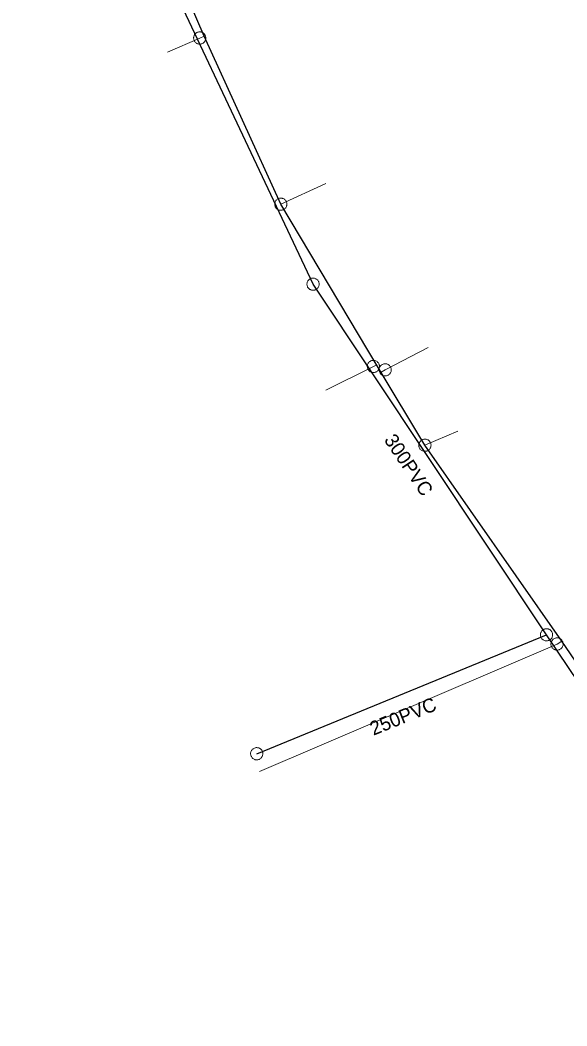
# Model space of a CAD drawing. Extents: x -741806 to -738704, y -1059275 to -1055387.
# Drawn here: x -740578.2 to -740539.1, y -1057194.7 to -1057122.5 of the extents above; entities that cross this region are included whole.
import ezdxf

# ---------------------------------------------------------------- set-up
doc = ezdxf.new("R2010")
doc.units = 0
doc.header["$LTSCALE"] = 0.4
for name, color, linetype, lineweight in [('2', 7, 'Continuous', 25), ('21', 7, 'Continuous', 13), ('3', 7, 'Continuous', 13), ('51', 7, 'Continuous', 13), ('52', 7, 'Continuous', 25)]:
    doc.layers.add(name, color=color, linetype=linetype, lineweight=lineweight)
doc.layers.add('5', color=7, linetype='Continuous')

msp = doc.modelspace()

# ---------------------------------------------------------------- linework, layer by layer
at = {"layer": '2'}
for p, q in [((-740557.252, -1057141.476), (-740578.243, -1057096.926)), ((-740527.879, -1057185.53), (-740540.52, -1057166.61))]:
    msp.add_line(p, q, dxfattribs=at)
msp.add_lwpolyline([(-740561.289, -1057175.139), (-740540.52, -1057166.61), (-740557.252, -1057141.476)], dxfattribs=at)
at = {"layer": '21'}
for p, q in [((-740559.561, -1057135.74), (-740556.335, -1057134.256)), ((-740549.234, -1057153.017), (-740546.866, -1057152.017))]:
    msp.add_line(p, q, dxfattribs=at)
for points in [[(-740565.054, -1057123.703), (-740565.373, -1057123.825), (-740567.677, -1057124.852)], [(-740552.37, -1057147.794), (-740552.083, -1057147.615), (-740549, -1057146.007)], [(-740552.698, -1057147.247), (-740552.93, -1057147.375), (-740556.337, -1057149.075)], [(-740539.423, -1057167.064), (-740539.767, -1057167.273), (-740561.1, -1057176.404)]]:
    msp.add_lwpolyline(points, dxfattribs=at)
at = {"layer": '3'}
for points in [[(-740557.494, -1057141.111), (-740557.53, -1057141.138), (-740557.563, -1057141.169), (-740557.594, -1057141.204), (-740557.62, -1057141.24), (-740557.643, -1057141.281), (-740557.661, -1057141.323), (-740557.674, -1057141.366), (-740557.684, -1057141.411), (-740557.687, -1057141.457), (-740557.687, -1057141.502), (-740557.682, -1057141.548), (-740557.672, -1057141.593), (-740557.657, -1057141.636), (-740557.639, -1057141.678), (-740557.615, -1057141.717), (-740557.588, -1057141.755), (-740557.556, -1057141.788), (-740557.523, -1057141.818), (-740557.485, -1057141.844), (-740557.444, -1057141.867), (-740557.403, -1057141.885), (-740557.36, -1057141.898), (-740557.314, -1057141.908), (-740557.269, -1057141.912), (-740557.223, -1057141.912), (-740557.177, -1057141.905), (-740557.133, -1057141.896), (-740557.089, -1057141.881), (-740557.047, -1057141.862), (-740557.008, -1057141.838), (-740556.972, -1057141.812), (-740556.938, -1057141.781), (-740556.907, -1057141.746), (-740556.881, -1057141.708), (-740556.859, -1057141.669), (-740556.84, -1057141.627), (-740556.827, -1057141.583), (-740556.818, -1057141.538), (-740556.814, -1057141.493), (-740556.814, -1057141.447), (-740556.819, -1057141.402), (-740556.829, -1057141.357), (-740556.844, -1057141.313), (-740556.863, -1057141.272), (-740556.886, -1057141.233), (-740556.914, -1057141.195), (-740556.944, -1057141.162), (-740556.979, -1057141.132), (-740557.017, -1057141.105), (-740557.057, -1057141.083), (-740557.099, -1057141.065), (-740557.142, -1057141.051), (-740557.187, -1057141.042), (-740557.232, -1057141.038), (-740557.279, -1057141.038), (-740557.325, -1057141.044), (-740557.368, -1057141.054), (-740557.413, -1057141.069), (-740557.454, -1057141.088), (-740557.493, -1057141.11)], [(-740540.762, -1057166.245), (-740540.798, -1057166.273), (-740540.832, -1057166.303), (-740540.862, -1057166.338), (-740540.888, -1057166.375), (-740540.911, -1057166.415), (-740540.929, -1057166.458), (-740540.942, -1057166.501), (-740540.952, -1057166.546), (-740540.955, -1057166.592), (-740540.955, -1057166.637), (-740540.95, -1057166.683), (-740540.94, -1057166.728), (-740540.925, -1057166.771), (-740540.906, -1057166.813), (-740540.882, -1057166.852), (-740540.855, -1057166.889), (-740540.824, -1057166.922), (-740540.79, -1057166.953), (-740540.752, -1057166.979), (-740540.712, -1057167.001), (-740540.67, -1057167.019), (-740540.627, -1057167.033), (-740540.581, -1057167.042), (-740540.536, -1057167.046), (-740540.49, -1057167.045), (-740540.445, -1057167.039), (-740540.4, -1057167.03), (-740540.356, -1057167.015), (-740540.315, -1057166.996), (-740540.275, -1057166.972), (-740540.239, -1057166.945), (-740540.206, -1057166.915), (-740540.175, -1057166.88), (-740540.149, -1057166.842), (-740540.126, -1057166.803), (-740540.108, -1057166.76), (-740540.095, -1057166.717), (-740540.086, -1057166.671), (-740540.082, -1057166.626), (-740540.082, -1057166.581), (-740540.088, -1057166.535), (-740540.097, -1057166.49), (-740540.112, -1057166.447), (-740540.131, -1057166.405), (-740540.155, -1057166.366), (-740540.182, -1057166.329), (-740540.213, -1057166.295), (-740540.247, -1057166.265), (-740540.285, -1057166.239), (-740540.326, -1057166.217), (-740540.367, -1057166.199), (-740540.411, -1057166.184), (-740540.456, -1057166.176), (-740540.501, -1057166.172), (-740540.548, -1057166.172), (-740540.593, -1057166.178), (-740540.637, -1057166.188), (-740540.681, -1057166.203), (-740540.722, -1057166.222), (-740540.762, -1057166.244)]]:
    msp.add_lwpolyline(points, dxfattribs=at)
msp.add_lwpolyline([(-740560.883, -1057174.973), (-740560.903, -1057174.932), (-740560.927, -1057174.893), (-740560.955, -1057174.856), (-740560.986, -1057174.823), (-740561.021, -1057174.793), (-740561.058, -1057174.767), (-740561.099, -1057174.745), (-740561.141, -1057174.727), (-740561.185, -1057174.715), (-740561.229, -1057174.706), (-740561.275, -1057174.702), (-740561.321, -1057174.703), (-740561.366, -1057174.709), (-740561.411, -1057174.719), (-740561.454, -1057174.735), (-740561.496, -1057174.754), (-740561.535, -1057174.779), (-740561.571, -1057174.805), (-740561.605, -1057174.837), (-740561.634, -1057174.872), (-740561.66, -1057174.91), (-740561.682, -1057174.949), (-740561.7, -1057174.992), (-740561.713, -1057175.036), (-740561.722, -1057175.081), (-740561.725, -1057175.127), (-740561.724, -1057175.172), (-740561.718, -1057175.218), (-740561.708, -1057175.263), (-740561.692, -1057175.306), (-740561.673, -1057175.347), (-740561.65, -1057175.386), (-740561.621, -1057175.423), (-740561.589, -1057175.456), (-740561.556, -1057175.486), (-740561.518, -1057175.512), (-740561.478, -1057175.533), (-740561.435, -1057175.551), (-740561.392, -1057175.564), (-740561.347, -1057175.573), (-740561.301, -1057175.577), (-740561.255, -1057175.576), (-740561.21, -1057175.57), (-740561.165, -1057175.56), (-740561.122, -1057175.544), (-740561.08, -1057175.525), (-740561.041, -1057175.501), (-740561.005, -1057175.473), (-740560.972, -1057175.441), (-740560.942, -1057175.406), (-740560.916, -1057175.369), (-740560.893, -1057175.329), (-740560.876, -1057175.287), (-740560.863, -1057175.243), (-740560.855, -1057175.198), (-740560.851, -1057175.152), (-740560.852, -1057175.107), (-740560.858, -1057175.061), (-740560.868, -1057175.016)], close=True, dxfattribs=at)
at = {"layer": '51'}
for points in [[(-740565.781, -1057123.979), (-740565.763, -1057124.02), (-740565.741, -1057124.06), (-740565.714, -1057124.098), (-740565.684, -1057124.131), (-740565.65, -1057124.162), (-740565.613, -1057124.19), (-740565.573, -1057124.212), (-740565.531, -1057124.232), (-740565.488, -1057124.245), (-740565.443, -1057124.255), (-740565.398, -1057124.26), (-740565.351, -1057124.261), (-740565.306, -1057124.256), (-740565.261, -1057124.247), (-740565.218, -1057124.233), (-740565.175, -1057124.214), (-740565.136, -1057124.192), (-740565.099, -1057124.165), (-740565.065, -1057124.134), (-740565.034, -1057124.1), (-740565.007, -1057124.063), (-740564.983, -1057124.024), (-740564.965, -1057123.982), (-740564.951, -1057123.939), (-740564.941, -1057123.893), (-740564.936, -1057123.848), (-740564.936, -1057123.803), (-740564.941, -1057123.756), (-740564.95, -1057123.712), (-740564.964, -1057123.668), (-740564.982, -1057123.627), (-740565.005, -1057123.587), (-740565.032, -1057123.549), (-740565.062, -1057123.516), (-740565.096, -1057123.485), (-740565.133, -1057123.457), (-740565.173, -1057123.435), (-740565.214, -1057123.415), (-740565.258, -1057123.402), (-740565.302, -1057123.392), (-740565.348, -1057123.387), (-740565.394, -1057123.386), (-740565.439, -1057123.392), (-740565.484, -1057123.4), (-740565.528, -1057123.415), (-740565.57, -1057123.433), (-740565.61, -1057123.456), (-740565.647, -1057123.482), (-740565.681, -1057123.513), (-740565.712, -1057123.547), (-740565.739, -1057123.584), (-740565.762, -1057123.623), (-740565.78, -1057123.665), (-740565.795, -1057123.708), (-740565.805, -1057123.754), (-740565.81, -1057123.799), (-740565.81, -1057123.844), (-740565.805, -1057123.891), (-740565.796, -1057123.935), (-740565.782, -1057123.978)], [(-740559.784, -1057135.364), (-740559.822, -1057135.389), (-740559.857, -1057135.418), (-740559.889, -1057135.451), (-740559.917, -1057135.486), (-740559.941, -1057135.525), (-740559.962, -1057135.567), (-740559.977, -1057135.61), (-740559.989, -1057135.654), (-740559.995, -1057135.699), (-740559.997, -1057135.745), (-740559.994, -1057135.791), (-740559.987, -1057135.836), (-740559.974, -1057135.88), (-740559.957, -1057135.923), (-740559.935, -1057135.963), (-740559.91, -1057136.002), (-740559.881, -1057136.037), (-740559.848, -1057136.068), (-740559.812, -1057136.096), (-740559.773, -1057136.121), (-740559.732, -1057136.141), (-740559.689, -1057136.157), (-740559.644, -1057136.168), (-740559.599, -1057136.175), (-740559.553, -1057136.176), (-740559.507, -1057136.173), (-740559.463, -1057136.166), (-740559.418, -1057136.153), (-740559.376, -1057136.136), (-740559.335, -1057136.115), (-740559.298, -1057136.089), (-740559.263, -1057136.06), (-740559.23, -1057136.027), (-740559.202, -1057135.992), (-740559.178, -1057135.953), (-740559.157, -1057135.911), (-740559.142, -1057135.868), (-740559.13, -1057135.824), (-740559.124, -1057135.779), (-740559.122, -1057135.733), (-740559.125, -1057135.687), (-740559.133, -1057135.642), (-740559.146, -1057135.598), (-740559.162, -1057135.555), (-740559.184, -1057135.515), (-740559.209, -1057135.476), (-740559.239, -1057135.442), (-740559.271, -1057135.41), (-740559.308, -1057135.381), (-740559.347, -1057135.357), (-740559.388, -1057135.337), (-740559.43, -1057135.321), (-740559.475, -1057135.31), (-740559.52, -1057135.303), (-740559.566, -1057135.302), (-740559.612, -1057135.305), (-740559.656, -1057135.312), (-740559.701, -1057135.325), (-740559.743, -1057135.342), (-740559.783, -1057135.363)], [(-740553.312, -1057147.585), (-740553.289, -1057147.623), (-740553.261, -1057147.659), (-740553.229, -1057147.693), (-740553.195, -1057147.722), (-740553.156, -1057147.748), (-740553.116, -1057147.77), (-740553.073, -1057147.787), (-740553.03, -1057147.8), (-740552.984, -1057147.807), (-740552.939, -1057147.811), (-740552.893, -1057147.809), (-740552.847, -1057147.804), (-740552.803, -1057147.793), (-740552.76, -1057147.777), (-740552.719, -1057147.757), (-740552.68, -1057147.733), (-740552.644, -1057147.705), (-740552.611, -1057147.673), (-740552.581, -1057147.638), (-740552.556, -1057147.599), (-740552.534, -1057147.559), (-740552.516, -1057147.517), (-740552.504, -1057147.473), (-740552.496, -1057147.428), (-740552.493, -1057147.382), (-740552.494, -1057147.336), (-740552.5, -1057147.292), (-740552.511, -1057147.246), (-740552.527, -1057147.204), (-740552.547, -1057147.162), (-740552.571, -1057147.124), (-740552.599, -1057147.088), (-740552.631, -1057147.054), (-740552.665, -1057147.025), (-740552.703, -1057146.999), (-740552.744, -1057146.977), (-740552.786, -1057146.961), (-740552.83, -1057146.947), (-740552.875, -1057146.94), (-740552.921, -1057146.936), (-740552.967, -1057146.938), (-740553.013, -1057146.944), (-740553.057, -1057146.955), (-740553.1, -1057146.97), (-740553.141, -1057146.99), (-740553.18, -1057147.014), (-740553.216, -1057147.043), (-740553.249, -1057147.074), (-740553.279, -1057147.11), (-740553.304, -1057147.148), (-740553.326, -1057147.188), (-740553.344, -1057147.23), (-740553.356, -1057147.274), (-740553.364, -1057147.319), (-740553.367, -1057147.365), (-740553.366, -1057147.411), (-740553.36, -1057147.456), (-740553.349, -1057147.501), (-740553.333, -1057147.544), (-740553.313, -1057147.584)], [(-740551.712, -1057147.384), (-740551.737, -1057147.346), (-740551.767, -1057147.312), (-740551.801, -1057147.28), (-740551.837, -1057147.253), (-740551.876, -1057147.229), (-740551.918, -1057147.209), (-740551.961, -1057147.195), (-740552.006, -1057147.184), (-740552.051, -1057147.179), (-740552.097, -1057147.178), (-740552.142, -1057147.182), (-740552.188, -1057147.191), (-740552.232, -1057147.204), (-740552.274, -1057147.222), (-740552.314, -1057147.244), (-740552.352, -1057147.27), (-740552.386, -1057147.3), (-740552.417, -1057147.333), (-740552.444, -1057147.371), (-740552.468, -1057147.41), (-740552.487, -1057147.452), (-740552.503, -1057147.494), (-740552.513, -1057147.539), (-740552.519, -1057147.584), (-740552.519, -1057147.631), (-740552.515, -1057147.677), (-740552.507, -1057147.721), (-740552.493, -1057147.765), (-740552.475, -1057147.807), (-740552.453, -1057147.848), (-740552.427, -1057147.884), (-740552.397, -1057147.919), (-740552.363, -1057147.951), (-740552.327, -1057147.978), (-740552.288, -1057148.001), (-740552.246, -1057148.021), (-740552.203, -1057148.036), (-740552.158, -1057148.047), (-740552.113, -1057148.051), (-740552.067, -1057148.052), (-740552.021, -1057148.049), (-740551.976, -1057148.04), (-740551.933, -1057148.026), (-740551.89, -1057148.009), (-740551.85, -1057147.987), (-740551.812, -1057147.96), (-740551.778, -1057147.93), (-740551.747, -1057147.897), (-740551.719, -1057147.86), (-740551.696, -1057147.821), (-740551.677, -1057147.779), (-740551.661, -1057147.736), (-740551.651, -1057147.691), (-740551.645, -1057147.646), (-740551.645, -1057147.6), (-740551.649, -1057147.554), (-740551.657, -1057147.51), (-740551.671, -1057147.466), (-740551.689, -1057147.424), (-740551.711, -1057147.384)], [(-740548.831, -1057152.847), (-740548.85, -1057152.806), (-740548.874, -1057152.768), (-740548.902, -1057152.731), (-740548.934, -1057152.698), (-740548.969, -1057152.669), (-740549.007, -1057152.643), (-740549.047, -1057152.622), (-740549.09, -1057152.604), (-740549.134, -1057152.592), (-740549.178, -1057152.584), (-740549.224, -1057152.58), (-740549.271, -1057152.581), (-740549.316, -1057152.587), (-740549.36, -1057152.598), (-740549.403, -1057152.614), (-740549.445, -1057152.634), (-740549.484, -1057152.658), (-740549.519, -1057152.686), (-740549.552, -1057152.719), (-740549.582, -1057152.754), (-740549.607, -1057152.792), (-740549.63, -1057152.831), (-740549.646, -1057152.874), (-740549.659, -1057152.918), (-740549.667, -1057152.963), (-740549.671, -1057153.009), (-740549.669, -1057153.054), (-740549.663, -1057153.1), (-740549.652, -1057153.145), (-740549.636, -1057153.188), (-740549.616, -1057153.228), (-740549.592, -1057153.267), (-740549.564, -1057153.304), (-740549.533, -1057153.336), (-740549.497, -1057153.366), (-740549.459, -1057153.392), (-740549.419, -1057153.413), (-740549.377, -1057153.431), (-740549.332, -1057153.443), (-740549.288, -1057153.451), (-740549.242, -1057153.455), (-740549.196, -1057153.454), (-740549.151, -1057153.447), (-740549.106, -1057153.437), (-740549.063, -1057153.421), (-740549.021, -1057153.401), (-740548.983, -1057153.376), (-740548.947, -1057153.349), (-740548.914, -1057153.316), (-740548.884, -1057153.281), (-740548.859, -1057153.243), (-740548.837, -1057153.203), (-740548.82, -1057153.161), (-740548.807, -1057153.117), (-740548.799, -1057153.071), (-740548.796, -1057153.025), (-740548.797, -1057152.981), (-740548.804, -1057152.934), (-740548.815, -1057152.89), (-740548.83, -1057152.848)], [(-740540.14, -1057167.499), (-740540.115, -1057167.536), (-740540.086, -1057167.571), (-740540.052, -1057167.603), (-740540.017, -1057167.631), (-740539.977, -1057167.655), (-740539.936, -1057167.676), (-740539.893, -1057167.69), (-740539.848, -1057167.702), (-740539.803, -1057167.707), (-740539.758, -1057167.709), (-740539.712, -1057167.705), (-740539.666, -1057167.698), (-740539.622, -1057167.685), (-740539.58, -1057167.668), (-740539.54, -1057167.646), (-740539.502, -1057167.62), (-740539.467, -1057167.591), (-740539.435, -1057167.558), (-740539.407, -1057167.521), (-740539.383, -1057167.481), (-740539.364, -1057167.44), (-740539.348, -1057167.398), (-740539.337, -1057167.353), (-740539.331, -1057167.308), (-740539.33, -1057167.262), (-740539.333, -1057167.216), (-740539.341, -1057167.171), (-740539.354, -1057167.127), (-740539.372, -1057167.085), (-740539.393, -1057167.044), (-740539.419, -1057167.007), (-740539.448, -1057166.972), (-740539.482, -1057166.94), (-740539.517, -1057166.912), (-740539.557, -1057166.888), (-740539.598, -1057166.868), (-740539.641, -1057166.853), (-740539.686, -1057166.841), (-740539.731, -1057166.836), (-740539.776, -1057166.834), (-740539.822, -1057166.838), (-740539.868, -1057166.846), (-740539.911, -1057166.859), (-740539.954, -1057166.876), (-740539.994, -1057166.898), (-740540.032, -1057166.923), (-740540.067, -1057166.954), (-740540.099, -1057166.986), (-740540.127, -1057167.023), (-740540.151, -1057167.062), (-740540.17, -1057167.103), (-740540.186, -1057167.146), (-740540.197, -1057167.19), (-740540.203, -1057167.235), (-740540.204, -1057167.282), (-740540.201, -1057167.328), (-740540.193, -1057167.372), (-740540.18, -1057167.417), (-740540.162, -1057167.459), (-740540.141, -1057167.498)]]:
    msp.add_lwpolyline(points, dxfattribs=at)
at = {"layer": '52'}
msp.add_lwpolyline([(-740474.177, -1057312.86), (-740490.353, -1057275.203), (-740494.495, -1057264.561), (-740494.815, -1057263.44), (-740495.346, -1057262.56), (-740501.754, -1057246.385), (-740511.625, -1057223.281), (-740511.897, -1057222.875), (-740514.131, -1057216.899), (-740514.802, -1057215.317), (-740521.886, -1057197.858), (-740527.024, -1057185.034), (-740531.278, -1057178.995), (-740539.423, -1057167.064), (-740549.234, -1057153.017), (-740552.577, -1057147.45), (-740559.561, -1057135.74), (-740565.054, -1057123.703), (-740568.379, -1057115.976), (-740572.934, -1057106.685), (-740576.155, -1057098.614), (-740576.807, -1057097.32)], dxfattribs=at)

# ---------------------------------------------------------------- texts
at = {"layer": '5'}
for s, rotation, p in [('300PVC', 304, (-740552.2, -1057152.645)), ('250PVC', 22, (-740552.925, -1057173.85))]:
    msp.add_text(s, height=1, rotation=rotation, dxfattribs=at).set_placement(p)

doc.saveas('drawing.dxf')
